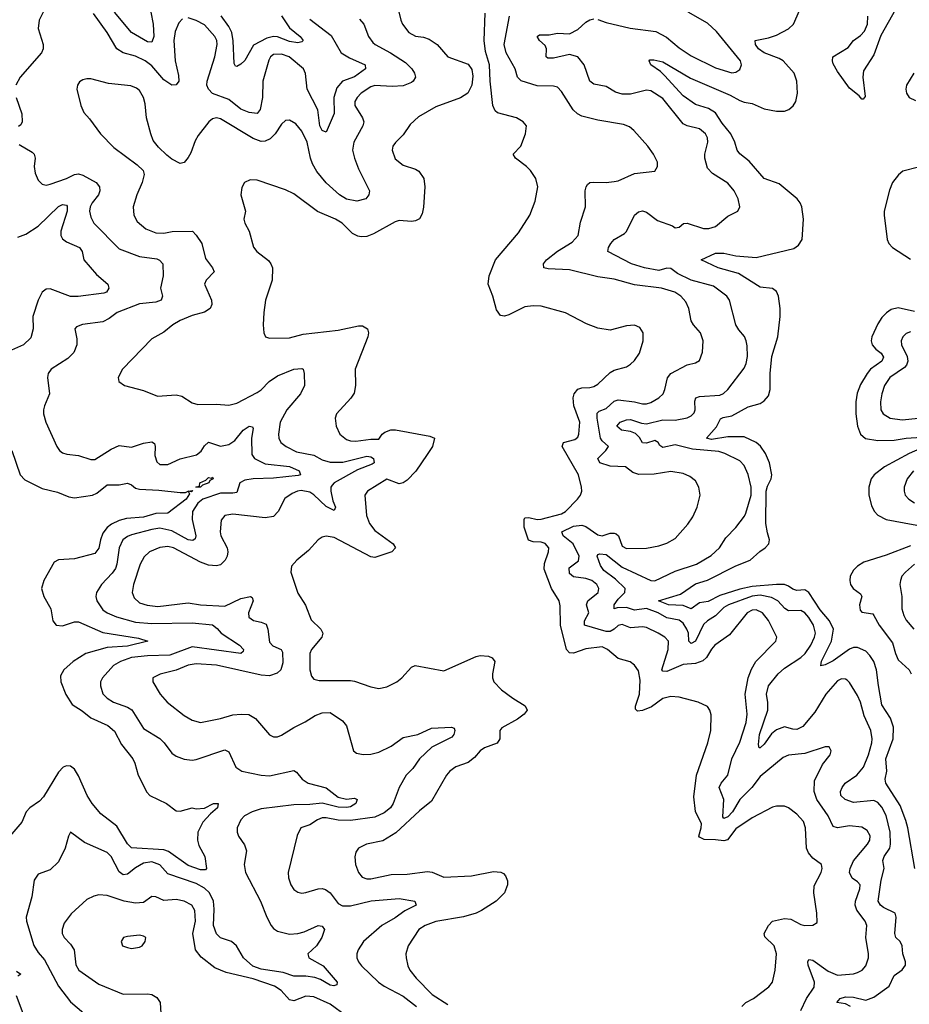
# Model space of a CAD drawing. Header units: inches. Extents: x 1843162 to 1959474, y 907081 to 1016326.
# Tile 443 of 656: x 1885099 to 1889485, y 973121 to 977973. Entities that reach past the tile are written whole.
import ezdxf

# ---------------------------------------------------------------- set-up
doc = ezdxf.new("R2010")
doc.units = ezdxf.units.IN
doc.header["$MEASUREMENT"] = 0
doc.layers.add('B8987', color=7, linetype='Continuous')

msp = doc.modelspace()

# ---------------------------------------------------------------- linework, layer by layer
at = {"layer": 'B8987', "color": 5}
for points, elevation in [([(1885215.6, 978010), (1885196.1, 977970), (1885191.1, 977930), (1885215.4, 977850), (1885215.6, 977830), (1885206.9, 977810), (1885100.9, 977690), (1885079.7, 977650)], 540), ([(1885902.7, 977977.3), (1885883.2, 977956.8), (1885865.9, 977914.1), (1885858.5, 977870), (1885866.2, 977770), (1885882.2, 977697.8), (1885883.2, 977670), (1885870, 977651.3), (1885850, 977649.8), (1885810, 977676.5), (1885750, 977745.9), (1885718.4, 977770), (1885670, 977793.4), (1885609.9, 977809.9), (1885579, 977830), (1885531.3, 977910), (1885462.8, 978002.8)], 540), ([(1885745, 978010), (1885756.9, 977950), (1885761.4, 977890), (1885750, 977862.8), (1885730, 977863.9), (1885649.9, 977909.9), (1885566.3, 978010)], 520), ([(1886969.1, 978010.9), (1886977.4, 977970), (1886986, 977950), (1887017, 977910), (1887050, 977892.4), (1887090, 977887.3), (1887117.6, 977877.6), (1887156.5, 977850), (1887210, 977789), (1887310, 977754), (1887327.4, 977727.4), (1887333.8, 977693.8), (1887327.7, 977650), (1887308.5, 977610), (1887272.8, 977587.2), (1887150, 977543), (1887065.2, 977494.8), (1887023.9, 977456.1), (1886990, 977405.1), (1886951.5, 977368.5), (1886939.5, 977350), (1886934.9, 977330), (1886950, 977286.7), (1886990, 977255.6), (1887050, 977236.5), (1887066.6, 977226.6), (1887091.5, 977190), (1887096.1, 977150), (1887090.2, 977049.8), (1887083.6, 977016.4), (1887070, 976992.3), (1887050, 976982), (1887030, 976979.1), (1886970, 976983.1), (1886950, 976976.4), (1886842.9, 976917.1), (1886810, 976904.8), (1886782.2, 976902.2), (1886765.6, 976905.6), (1886739.8, 976919.8), (1886689.6, 976970), (1886656.9, 976990), (1886567.4, 977027.4), (1886450, 977114.5), (1886410, 977135.1), (1886270, 977181.5), (1886235.8, 977184.2), (1886207.2, 977170), (1886194.5, 977145.5), (1886189.1, 977110), (1886212.6, 977030), (1886203.7, 976990), (1886208.9, 976970), (1886230.3, 976930), (1886251.4, 976851.4), (1886268.4, 976830), (1886325.9, 976785.9), (1886338, 976770), (1886345.2, 976750), (1886344.2, 976690), (1886310.3, 976590), (1886302.7, 976530), (1886300.3, 976470), (1886303, 976430), (1886310.6, 976410.6), (1886330, 976403.8), (1886430, 976405.3), (1886496.4, 976423.6), (1886670, 976442.4), (1886770, 976464.2), (1886790, 976463.8), (1886814, 976450), (1886818, 976430), (1886815.8, 976410), (1886753.7, 976250), (1886754, 976170), (1886747.6, 976132.4), (1886732.4, 976107.6), (1886661.3, 976030), (1886655.3, 976010), (1886660.2, 975970), (1886677.3, 975930), (1886710, 975904.3), (1886730, 975897.3), (1886756, 975896), (1886830, 975906.4), (1886870, 975905.6), (1886886.7, 975930), (1886900.1, 975939.9), (1886928.8, 975951.1), (1886951.1, 975951.1), (1887121.3, 975921.3), (1887143.8, 975910), (1887133.7, 975870), (1887108.7, 975830), (1887051.6, 975748.4), (1887010, 975703.5), (1886990, 975691.2), (1886970, 975685.8), (1886910, 975708.7), (1886813.1, 975650), (1886800.2, 975630), (1886809.1, 975530), (1886823.3, 975490), (1886850, 975455.8), (1886939.7, 975390), (1886951.6, 975370), (1886934, 975350), (1886850, 975323), (1886830, 975326.7), (1886650, 975421.1), (1886610, 975428.5), (1886590, 975423.5), (1886570.2, 975409.8), (1886522.9, 975357.1), (1886465.5, 975310), (1886439.9, 975280.1), (1886436.5, 975250), (1886470, 975147.3), (1886507.7, 975087.7), (1886536.3, 975016.3), (1886584.4, 974970), (1886593.4, 974950), (1886589.2, 974930), (1886537.3, 974870), (1886529.2, 974850), (1886529.2, 974769.2), (1886537.3, 974737.3), (1886550, 974723), (1886576.2, 974716.2), (1886730, 974717.3), (1886750, 974714), (1886830, 974685.3), (1886870, 974678), (1886910, 974686.3), (1886958.4, 974710), (1886982.4, 974730), (1887030, 974783), (1887048.7, 974790), (1887190, 974764.9), (1887350, 974835.2), (1887370, 974840.3), (1887410, 974836.5), (1887428.8, 974828.8), (1887442.4, 974810), (1887430.3, 974750), (1887430.3, 974730), (1887437, 974710), (1887474.4, 974670), (1887530, 974628.9), (1887591.6, 974591.6), (1887601.3, 974570), (1887585.7, 974550), (1887553.5, 974526.5), (1887476.4, 974483.6), (1887466.9, 974470), (1887466, 974430), (1887452.8, 974407.2), (1887390, 974384.5), (1887369.4, 974370.6), (1887341.9, 974338.1), (1887310, 974313.3), (1887250, 974290.8), (1887219.6, 974270), (1887203.5, 974250), (1887130, 974122.7), (1887070, 974074.9), (1886954.3, 973965.7), (1886890, 973926.6), (1886809.4, 973910.6), (1886782.6, 973897.4), (1886770.2, 973889.8), (1886756.4, 973870), (1886751.8, 973848.2), (1886754, 973810), (1886769.1, 973770), (1886788.1, 973748.1), (1886810, 973740.2), (1886830, 973739.7), (1886930, 973761.1), (1887010, 973761.6), (1887110, 973775.6), (1887132.2, 973772.2), (1887190, 973748.2), (1887325.8, 973754.2), (1887435.1, 973775.1), (1887471.8, 973771.8), (1887485.1, 973765.1), (1887494, 973754), (1887503.8, 973730), (1887504.4, 973710), (1887488.9, 973670), (1887447.7, 973630), (1887376.1, 973583.9), (1887349.2, 973570.8), (1887287.2, 973552.8), (1887150, 973529.2), (1887097.4, 973510), (1887066.9, 973490), (1887013.8, 973410), (1887003.2, 973370), (1887004.4, 973350), (1887012.3, 973310), (1887021.8, 973290), (1887053.5, 973250), (1887133.2, 973170), (1887210, 973120.2)], 580), ([(1888658.8, 973110), (1888679.1, 973130), (1888717.2, 973150), (1888792.6, 973207.4), (1888810, 973230.7), (1888823.1, 973290), (1888829.8, 973370), (1888817.8, 973410), (1888773.3, 973453.3), (1888769.8, 973470), (1888791, 973509), (1888810, 973530.2), (1888870, 973543.9), (1888900.3, 973540.3), (1888950, 973514.3), (1888970, 973509), (1889009.5, 973510.5), (1889030, 973524.7), (1889029.6, 973570.4), (1889013.8, 973670), (1889015.1, 973704.9), (1889050.9, 973770), (1889055.4, 973790), (1889051.5, 973810), (1889010, 973842), (1888988.2, 973868.2), (1888977.8, 973890), (1888973.8, 973990), (1888962.4, 974022.4), (1888930, 974057.4), (1888890, 974089.7), (1888870, 974097.4), (1888830, 974097.3), (1888810, 974092.3), (1888710, 974039.8), (1888630, 973985.2), (1888588.8, 973931.2), (1888570, 973925.9), (1888530, 973932.3), (1888473.6, 973933.6), (1888450, 973945.1), (1888446.4, 973950), (1888459, 973990), (1888459.8, 974010), (1888430.5, 974070.5), (1888423.3, 974143.3), (1888435.7, 974250), (1888491.5, 974410), (1888505.6, 974470), (1888507.3, 974547.3), (1888501.3, 974570), (1888490, 974589.4), (1888444, 974610), (1888350, 974634.2), (1888310, 974638.2), (1888270, 974627.4), (1888213.3, 974586.7), (1888168.9, 974568.9), (1888145.2, 974565.2), (1888135.3, 974575.3), (1888134.5, 974590), (1888155.5, 974650), (1888158.1, 974718.1), (1888150, 974765.1), (1888130, 974792.8), (1888107.9, 974807.9), (1888050, 974825.8), (1887997, 974870), (1887970, 974882.4), (1887890, 974872.9), (1887830, 974851.2), (1887810, 974853.2), (1887795.6, 974870), (1887764.6, 974990), (1887764.1, 975084.1), (1887758.7, 975110), (1887721.2, 975170), (1887685, 975265), (1887686.3, 975293.7), (1887705.5, 975350), (1887707.8, 975370), (1887690, 975392.3), (1887670, 975398.8), (1887630, 975399.6), (1887608.3, 975408.3), (1887587, 975473), (1887585.7, 975510), (1887590, 975517.7), (1887610, 975519.8), (1887650, 975510.1), (1887670, 975511.4), (1887770, 975537.4), (1887790, 975550.2), (1887849.7, 975610), (1887864, 975630), (1887869.8, 975650), (1887868.6, 975670), (1887853.6, 975730), (1887774, 975870), (1887780.7, 975890), (1887835.8, 975904.2), (1887850, 975914.9), (1887856.3, 975930), (1887861.1, 975990), (1887831.4, 976070), (1887828.2, 976110), (1887832.1, 976130), (1887850, 976152.9), (1887870, 976159), (1887910, 976159.7), (1887930, 976164.7), (1887950, 976177.3), (1888010, 976234.6), (1888030, 976246.3), (1888090, 976262.6), (1888110, 976274.9), (1888130, 976294), (1888154.2, 976330), (1888172.1, 976390), (1888173, 976430), (1888156.3, 976456.3), (1888130, 976467.8), (1888090, 976465.1), (1888010, 976443), (1887950, 976452.6), (1887893.9, 976473.9), (1887790, 976528.3), (1887670, 976560.4), (1887630, 976563.1), (1887590, 976557.3), (1887510, 976518.8), (1887490, 976512), (1887470, 976515.4), (1887450, 976542.9), (1887432.3, 976610), (1887409.2, 976670), (1887413.3, 976710), (1887444.8, 976790), (1887557.5, 976922.5), (1887613.6, 977010), (1887640.7, 977079.3), (1887653, 977150), (1887644.2, 977190), (1887616.9, 977230), (1887598, 977250), (1887542.9, 977290), (1887532, 977310), (1887569.4, 977350), (1887593.2, 977410), (1887597.2, 977450), (1887582, 977470), (1887548.7, 977490), (1887454.2, 977514.2), (1887443.6, 977523.6), (1887431.8, 977550), (1887418.2, 977670), (1887415.9, 977750), (1887396, 977816), (1887389.8, 977869.8), (1887394.5, 978005.5)], 580), ([(1887950, 977973.6), (1887990, 977958.6), (1888109.1, 977930.9), (1888234.7, 977914.7), (1888287.4, 977887.4), (1888350, 977833.7), (1888410, 977795.3), (1888530, 977735.1), (1888610, 977710.2), (1888630, 977714.3), (1888650, 977727), (1888657.7, 977750), (1888652, 977770), (1888535, 977915), (1888490, 977956.4), (1888395.3, 978010)], 540), ([(1889511.8, 973790), (1889478.2, 973990), (1889467.1, 974027.1), (1889440.2, 974100.2), (1889368.7, 974210), (1889366.4, 974230), (1889374, 974270), (1889369.5, 974330), (1889404.5, 974430), (1889407.2, 974487.2), (1889391.4, 974531.4), (1889350, 974596.2), (1889332.3, 974692.3), (1889323.4, 974770), (1889310, 974809.8), (1889290, 974840.5), (1889270, 974860.5), (1889230, 974879.6), (1889210, 974879.1), (1889190, 974870.5), (1889110, 974813.9), (1889070, 974793.3), (1889048.7, 974788.7), (1889051.8, 974811.8), (1889100.5, 974910), (1889110.4, 974970), (1889091.1, 975010), (1889044.8, 975064.8), (1888990, 975149.5), (1888970, 975162.9), (1888930, 975160.6), (1888910, 975166), (1888890, 975181.6), (1888870, 975189.1), (1888830.5, 975190.5), (1888710, 975180.6), (1888650, 975166), (1888550, 975136), (1888493.7, 975106.3), (1888450, 975099.8), (1888410, 975069.9), (1888370, 975086), (1888297.7, 975090), (1888248, 975110), (1888357.6, 975142.4), (1888430, 975192.3), (1888489.6, 975210.4), (1888630, 975282.3), (1888699.8, 975310), (1888747.3, 975352.7), (1888774.5, 975370), (1888792.9, 975390), (1888795.8, 975410), (1888785, 975445), (1888778.1, 975490), (1888779.8, 975650), (1888785.7, 975674.3), (1888804.5, 975710), (1888807.7, 975730), (1888794.8, 975790), (1888775.6, 975835.6), (1888750.6, 975870.6), (1888730.5, 975890), (1888670, 975916.9), (1888590, 975917.3), (1888510, 975903.5), (1888485.7, 975910), (1888533.5, 975966.5), (1888554.7, 976005.3), (1888567.5, 976012.5), (1888610, 976021.6), (1888690, 976064.5), (1888750, 976081.6), (1888770, 976094.7), (1888790, 976118.7), (1888798.2, 976150), (1888798.9, 976230), (1888807.4, 976312.6), (1888836.7, 976410), (1888848.2, 976510), (1888848.2, 976550), (1888839.4, 976610), (1888830, 976633.7), (1888810, 976648.7), (1888750, 976655.6), (1888642.6, 976722.6), (1888543.1, 976750), (1888459, 976790), (1888530, 976821.6), (1888570, 976822.1), (1888630, 976808.8), (1888730, 976801.5), (1888914.7, 976845.3), (1888939, 976861), (1888957, 976890), (1888963.7, 976990), (1888955.7, 977050), (1888947.4, 977070), (1888932.2, 977090), (1888843.5, 977163.5), (1888770, 977190.7), (1888695.2, 977275.2), (1888650, 977311.6), (1888635.6, 977330), (1888624.7, 977370), (1888605.4, 977410), (1888562.2, 977462.2), (1888530, 977513.2), (1888495.6, 977535.6), (1888430, 977555.4), (1888370, 977597.5), (1888278.6, 977698.6), (1888258.1, 977718.1), (1888209.8, 977750), (1888202, 977770), (1888205.7, 977774.3), (1888224.9, 977775.1), (1888270, 977764.7), (1888405.5, 977685.5), (1888601.6, 977601.6), (1888650, 977573.9), (1888670, 977565.7), (1888710, 977559.2), (1888770, 977533.5), (1888830, 977521.8), (1888870, 977521.6), (1888890.5, 977529.5), (1888912.1, 977547.9), (1888924.6, 977570), (1888933.8, 977610), (1888930.6, 977670), (1888916.5, 977710), (1888862.6, 977770), (1888842.4, 977782.4), (1888770, 977808.9), (1888741.6, 977830), (1888726, 977850), (1888725.1, 977870), (1888790, 977882.8), (1888830, 977897), (1888890, 977927), (1888913.6, 977950), (1888955, 978045)], 520), ([(1889417.1, 978022.9), (1889344.8, 977895.2), (1889310, 977800.4), (1889259.5, 977720.5), (1889255.3, 977690), (1889266.4, 977593.6), (1889258, 977582), (1889250, 977582), (1889237.7, 977597.7), (1889190, 977636), (1889130, 977717), (1889110, 977755.1), (1889105.7, 977770), (1889107.7, 977790), (1889183.7, 977836.3), (1889209.8, 977870), (1889244.4, 977895.6), (1889263.3, 977916.7), (1889278.9, 977950), (1889280.7, 977990)], 480), ([(1886774.8, 977974.8), (1886796.5, 977950), (1886819.1, 977890), (1886840.4, 977860.4), (1886851.5, 977850), (1886928, 977810), (1887001.8, 977761.8), (1887032.2, 977730), (1887045.4, 977710), (1887051, 977690), (1887039.3, 977670), (1887030, 977663), (1886990, 977647.4), (1886936.1, 977643.9), (1886850, 977648.4), (1886830, 977642.3), (1886782.6, 977610), (1886762.4, 977590), (1886751.5, 977570), (1886752.2, 977550), (1886788.8, 977490), (1886795.1, 977470), (1886791.5, 977450), (1886746, 977370), (1886740.5, 977330), (1886750.1, 977290.1), (1886770, 977238), (1886823.7, 977130), (1886821.1, 977110), (1886805.5, 977090), (1886762, 977078), (1886710, 977088.1), (1886676.1, 977110), (1886610, 977169), (1886564.9, 977224.9), (1886543, 977263), (1886532.8, 977290), (1886516.5, 977370), (1886490, 977423.5), (1886459.8, 977459.8), (1886430, 977478.4), (1886410, 977475.6), (1886390, 977458.7), (1886358, 977410), (1886334.4, 977385.6), (1886310, 977374.5), (1886290, 977372.2), (1886250, 977387.1), (1886090, 977483.5), (1886070, 977489.7), (1886050, 977484), (1886031.1, 977468.9), (1885978.5, 977401.5), (1885964.5, 977375.5), (1885943.5, 977316.5), (1885930, 977294.3), (1885910, 977269.7), (1885890, 977264.7), (1885850, 977284.8), (1885825, 977305), (1885784, 977344), (1885758.1, 977378.1), (1885745, 977410), (1885724.8, 977490), (1885717.9, 977557.9), (1885710, 977589.3), (1885690, 977623.6), (1885675.8, 977635.8), (1885647.7, 977647.7), (1885537.7, 977657.7), (1885450, 977680.9), (1885430, 977681.2), (1885410, 977677.2), (1885393.4, 977666.6), (1885384, 977650), (1885380.5, 977630), (1885400.5, 977550), (1885415.6, 977515.6), (1885444.2, 977484.2), (1885498, 977410), (1885563.2, 977343.2), (1885678, 977258), (1885707.7, 977230), (1885713.4, 977210), (1885703.7, 977170), (1885677.6, 977110), (1885659.1, 977050), (1885662.4, 977010), (1885679.2, 976979.2), (1885721.6, 976941.6), (1885770, 976922), (1885810, 976920.7), (1885850.8, 976929.2), (1885951.4, 976931.4), (1885970, 976911.8), (1885996.5, 976870), (1886015.3, 976795.3), (1886050.3, 976750), (1886058, 976730), (1886019, 976690), (1886010.2, 976670), (1886044.9, 976590), (1886046.3, 976570), (1886038.4, 976550), (1886010, 976531.1), (1885950, 976515.3), (1885890, 976489.8), (1885853.7, 976470), (1885810, 976433.7), (1885750, 976399.7), (1885606.4, 976250), (1885585.5, 976210), (1885587.3, 976190), (1885616, 976170), (1885710, 976146.4), (1885778.4, 976118.4), (1885870, 976124.4), (1885898.4, 976118.4), (1885950, 976084.9), (1885976.9, 976076.9), (1886070, 976077.6), (1886130, 976072.9), (1886170, 976084), (1886270, 976136.3), (1886290, 976149.3), (1886329.9, 976190.1), (1886370, 976217.5), (1886450, 976250.2), (1886490, 976253.4), (1886496.3, 976250), (1886502, 976230), (1886502.6, 976170), (1886483.2, 976130), (1886416.8, 976050), (1886382.8, 975990), (1886375, 975930), (1886376.6, 975910), (1886386.4, 975890), (1886412.4, 975870), (1886463.5, 975843.5), (1886550, 975827.5), (1886590, 975803.9), (1886630, 975792.4), (1886692.9, 975792.9), (1886810, 975822.1), (1886830, 975819.3), (1886843, 975810), (1886846.4, 975790), (1886837.5, 975782.5), (1886765.1, 975754.9), (1886649, 975690), (1886640.3, 975679.7), (1886633.1, 975670), (1886632.6, 975650), (1886642.5, 975602.5), (1886656.5, 975570), (1886650, 975554.5), (1886610, 975573.3), (1886550, 975631.3), (1886530, 975644.9), (1886487, 975653), (1886468, 975650), (1886441.9, 975638.1), (1886407.1, 975612.9), (1886373.7, 975550), (1886350, 975524.7), (1886310, 975518.7), (1886150, 975536), (1886110.2, 975529.8), (1886093, 975507), (1886087.3, 975450), (1886091.1, 975430), (1886122.7, 975370), (1886125.7, 975350), (1886122.5, 975330), (1886112.7, 975310), (1886090, 975287.3), (1886070, 975280.9), (1886030, 975284.2), (1885990, 975299.9), (1885858.2, 975370), (1885830, 975377.8), (1885790, 975372.2), (1885739.6, 975350), (1885713.3, 975326.7), (1885693, 975290), (1885660.1, 975190), (1885654, 975150), (1885663.8, 975123.8), (1885690, 975099), (1885727.5, 975087.5), (1885780.9, 975080.9), (1885930, 975099.8), (1885990, 975089.1), (1886110, 975083.4), (1886190, 975120.9), (1886237.3, 975130), (1886245.4, 975125.4), (1886250.2, 975110), (1886227.8, 975050), (1886229.5, 975029.5), (1886251.7, 975011.7), (1886290, 975004.6), (1886313.8, 974993.8), (1886322.4, 974970), (1886330, 974906), (1886346.8, 974886.8), (1886388.7, 974868.7), (1886395.5, 974855.5), (1886396.8, 974803.2), (1886387, 974770), (1886367.8, 974752.2), (1886330, 974739.3), (1886290, 974742.2), (1886070, 974792.3), (1885970, 974798.2), (1885930, 974791.9), (1885870, 974767.5), (1885791.8, 974748.2), (1885754.9, 974730), (1885755.3, 974710), (1885791.7, 974650), (1885826.5, 974610), (1885910, 974544), (1885950, 974521.5), (1885990.3, 974510.3), (1886090, 974530.1), (1886150, 974547), (1886191.4, 974551.4), (1886229.4, 974549.4), (1886261.7, 974530), (1886330, 974448.5), (1886350, 974439.6), (1886370, 974439.6), (1886390, 974446.9), (1886450, 974485.6), (1886507.3, 974512.7), (1886555.8, 974544.2), (1886590, 974557.3), (1886630, 974558.8), (1886690, 974517.4), (1886710, 974492.7), (1886744.4, 974370), (1886759.3, 974359.3), (1886792.1, 974352.1), (1886830, 974354.3), (1886870, 974364), (1886930, 974393.8), (1886990, 974435.8), (1887062, 974450), (1887130, 974482.2), (1887227.4, 974487.4), (1887241.4, 974481.4), (1887244, 974470), (1887239.2, 974450), (1887230, 974437.7), (1887131.2, 974388.8), (1887071, 974330), (1887037.6, 974282.4), (1887004.3, 974250), (1886970.2, 974190), (1886940.2, 974110), (1886926.7, 974090), (1886896, 974064), (1886850, 974042.5), (1886730, 974027.3), (1886670, 974028.1), (1886610, 974039.9), (1886590, 974039.6), (1886566.7, 974030), (1886530, 974006), (1886484.9, 973990), (1886466.5, 973953.5), (1886423.5, 973770), (1886425.1, 973745.1), (1886435.2, 973710), (1886450, 973687.2), (1886470, 973673.1), (1886490, 973669.2), (1886510, 973672.2), (1886570, 973690.2), (1886590, 973691.9), (1886607.1, 973687.1), (1886630, 973670.2), (1886670, 973618.5), (1886690, 973606.3), (1886730, 973606.1), (1886831.8, 973631.8), (1886970, 973643.2), (1887047.3, 973630), (1887054, 973610), (1886998.1, 973581.9), (1886950, 973546.5), (1886884.4, 973510), (1886793.8, 973430), (1886768.2, 973390), (1886761.8, 973370), (1886761.8, 973350), (1886769.2, 973330), (1886783.9, 973310), (1886867.9, 973230), (1886896.5, 973210), (1886990, 973162), (1887055, 973110)], 560), ([(1886530, 977975.6), (1886634.3, 977894.3), (1886683.8, 977810), (1886724.5, 977784.5), (1886801.7, 977750), (1886804, 977730), (1886750, 977690.5), (1886690.1, 977669.9), (1886663.4, 977636.6), (1886647.3, 977590), (1886649, 977510), (1886610, 977418), (1886590, 977426.6), (1886579.2, 977450), (1886569, 977529), (1886517.1, 977630), (1886507.9, 977707.9), (1886498, 977730), (1886428, 977790), (1886390, 977802.8), (1886350, 977802), (1886335.4, 977790), (1886326.7, 977773.3), (1886298.6, 977670), (1886295.8, 977590), (1886284.1, 977530), (1886269.5, 977510.5), (1886230, 977514.9), (1886190, 977531.3), (1886130, 977579.2), (1886050, 977608.9), (1886029.9, 977630), (1886022.5, 977650), (1886023.4, 977670), (1886061.8, 977790), (1886072.4, 977850), (1886070.4, 977870), (1886061.6, 977890), (1886010, 977947.2), (1885970, 977969.1), (1885930, 977982.3)], 540), ([(1886390, 977991.6), (1886430, 977931.9), (1886481.3, 977890), (1886496.4, 977870), (1886490, 977863.6), (1886470, 977858.4), (1886430, 977864.8), (1886370, 977888.3), (1886350, 977889.2), (1886318.3, 977881.7), (1886252.5, 977847.5), (1886210, 977771.7), (1886190, 977752.9), (1886170, 977742), (1886163.9, 977743.9), (1886156.9, 977756.9), (1886151.3, 977868.6), (1886144.3, 977910), (1886130, 977939.5), (1886092.1, 977992.1)], 520), ([(1888949.8, 973090), (1888977.2, 973150), (1889015.1, 973204.9), (1889018, 973230), (1888986.6, 973313.4), (1888983.9, 973330), (1888990, 973341.7), (1889010, 973338.1), (1889084.4, 973284.4), (1889130, 973264.6), (1889210, 973271.3), (1889230, 973277.6), (1889252.6, 973290), (1889270, 973310.5), (1889282.8, 973350), (1889284.4, 973370), (1889269.8, 973450), (1889275.4, 973510), (1889267.3, 973530), (1889225.5, 973585.5), (1889218.5, 973610), (1889219.5, 973630), (1889240.7, 973690), (1889241.7, 973710), (1889230, 973724.7), (1889203.1, 973743.1), (1889190.7, 973770.7), (1889193, 973790), (1889210, 973828.1), (1889278.5, 973910), (1889289.8, 973930), (1889291.3, 973951.3), (1889277.6, 973977.6), (1889250, 973994.6), (1889190, 974001.1), (1889130, 973991.4), (1889110, 973998), (1889084, 974050), (1889028.9, 974130), (1889015.2, 974170), (1889017.3, 974222.7), (1889056.4, 974303.6), (1889095.1, 974350), (1889099.5, 974370), (1889089.3, 974389.3), (1889069.3, 974389.3), (1888970, 974357.3), (1888890, 974348.2), (1888863.1, 974336.9), (1888750, 974243.2), (1888708.2, 974190), (1888649.6, 974130.4), (1888613.6, 974070), (1888590, 974045.4), (1888570, 974037.4), (1888565.7, 974045.7), (1888571.1, 974130), (1888547.1, 974190), (1888557.4, 974210), (1888590.5, 974250), (1888610.5, 974330), (1888650, 974413.4), (1888681, 974510), (1888685.8, 974550), (1888675.1, 974650), (1888690.3, 974729.7), (1888706.7, 974773.3), (1888728.9, 974811.1), (1888827.3, 974910), (1888832.3, 974930), (1888790, 975012.1), (1888761.6, 975050), (1888730, 975064.7), (1888710, 975062.5), (1888686.1, 975050), (1888598.9, 974941.1), (1888526.7, 974890), (1888510, 974871.1), (1888485.4, 974830), (1888466.8, 974813.2), (1888430, 974800.2), (1888370, 974796), (1888290, 974761.6), (1888270, 974762), (1888264.7, 974770), (1888296.2, 974870), (1888297.7, 974910), (1888279.8, 974930), (1888246.2, 974950), (1888190, 974977.6), (1888170, 974981.2), (1888110, 974976.4), (1888070, 974992.2), (1888050, 974988.4), (1888030.4, 974969.6), (1888010, 974958.8), (1887990, 974957.6), (1887884.1, 974990), (1887883.2, 975010), (1887905.2, 975050), (1887893.6, 975090), (1887899.5, 975110), (1887950.4, 975149.6), (1887954.5, 975170), (1887943.7, 975190), (1887920.3, 975210), (1887890, 975219.6), (1887830, 975226.8), (1887810, 975244.5), (1887808.2, 975271.8), (1887854.2, 975305.8), (1887857.8, 975330), (1887828.5, 975390), (1887777.8, 975430), (1887771.8, 975450), (1887830, 975477.2), (1887870, 975482.7), (1887890, 975474.8), (1887950, 975434.6), (1887970, 975430.1), (1888010, 975442.6), (1888030, 975443.5), (1888039.2, 975439.2), (1888051, 975430), (1888070, 975378.3), (1888090, 975366.8), (1888190, 975368.2), (1888250, 975380.2), (1888290, 975393.2), (1888330, 975416.9), (1888393.4, 975486.6), (1888417.2, 975522.8), (1888439.8, 975570), (1888453.8, 975630), (1888447.3, 975670), (1888430, 975700.5), (1888402.7, 975722.7), (1888370, 975736.4), (1888310, 975746.2), (1888227.4, 975732.6), (1888151.3, 975731.3), (1888121.3, 975741.3), (1888086, 975770), (1888010, 975773.3), (1887959.2, 975790), (1887948.9, 975810), (1887988.6, 975850), (1888002.4, 975870), (1887970, 975898), (1887963, 975910), (1887945.7, 976010), (1887945.9, 976034.1), (1887956.4, 976043.6), (1887990, 976057.7), (1888030, 976093.4), (1888050, 976100.4), (1888130, 976090.1), (1888170, 976079.4), (1888190, 976079.8), (1888210, 976086), (1888250.5, 976109.5), (1888270.8, 976130), (1888279.8, 976150), (1888292.2, 976207.8), (1888310, 976229.3), (1888390, 976272.2), (1888430, 976282), (1888450, 976293.4), (1888465.7, 976334.3), (1888468.7, 976390), (1888456, 976430), (1888420.5, 976470), (1888410, 976489.3), (1888397.2, 976550), (1888382.8, 976582.8), (1888358.7, 976610), (1888328.2, 976630), (1888262.7, 976650), (1888130, 976665.9), (1888030, 976695), (1887950, 976705.7), (1887810, 976740.7), (1887705.2, 976745.2), (1887682.9, 976750), (1887681.5, 976770), (1887696.4, 976790), (1887750, 976832.9), (1887822.7, 976877.3), (1887851.8, 976910), (1887864.7, 976975.3), (1887888.5, 977050), (1887887.1, 977130), (1887891.5, 977150), (1887899.1, 977160.9), (1887909.8, 977170.2), (1887927.6, 977172.4), (1887990, 977170.2), (1888030, 977175.3), (1888050, 977179.6), (1888130, 977214.9), (1888230, 977226.8), (1888244, 977250), (1888242.7, 977270), (1888224.5, 977310), (1888196.2, 977350), (1888127.3, 977427.3), (1888104.9, 977444.9), (1888076.2, 977456.2), (1887950, 977477.1), (1887870, 977497.4), (1887848.7, 977508.7), (1887827.9, 977527.9), (1887770, 977618.5), (1887750, 977639.8), (1887730, 977645.4), (1887650, 977646.6), (1887571.1, 977671.1), (1887553.8, 977690), (1887542.6, 977730), (1887497.1, 977810), (1887488.3, 977850), (1887514.7, 977990)], 560), ([(1889195.1, 973110), (1889170, 973123), (1889128, 973130), (1889144.2, 973150), (1889170, 973158.1), (1889210, 973155.7), (1889270, 973141.9), (1889310, 973156.1), (1889385.1, 973210), (1889410, 973262.6), (1889450, 973291.3), (1889465.6, 973314.4), (1889466.1, 973330), (1889453.2, 973370), (1889449, 973410), (1889439.3, 973430), (1889419, 973450), (1889413.1, 973470), (1889419.8, 973550), (1889414.3, 973570), (1889358.1, 973598.1), (1889342.5, 973610), (1889331.5, 973630), (1889346.4, 973733.6), (1889361.6, 973790), (1889354.9, 973830), (1889360.8, 973850), (1889389.4, 973890), (1889392.7, 973910), (1889390.7, 973970), (1889370, 974051.8), (1889350, 974093.2), (1889330, 974116.2), (1889310, 974125.4), (1889210, 974116.1), (1889168.2, 974130), (1889147.8, 974150), (1889146.2, 974170), (1889153.3, 974190), (1889167.9, 974210), (1889225.3, 974250), (1889259.4, 974290), (1889283.9, 974350), (1889300.5, 974410), (1889302.1, 974430), (1889295.7, 974470), (1889262.2, 974542.2), (1889243.7, 974610), (1889230, 974642.4), (1889190, 974707.3), (1889178.2, 974718.2), (1889170, 974723.1), (1889150, 974724.2), (1889130, 974714.4), (1889072.9, 974650), (1889018.6, 974561.4), (1888960.7, 974490), (1888930, 974475), (1888910, 974476.5), (1888870, 974488.9), (1888830, 974474.3), (1888805.4, 974454.6), (1888770, 974403.8), (1888750, 974384.1), (1888745.2, 974385.2), (1888741.9, 974401.9), (1888746.2, 974450), (1888786.9, 974570), (1888788, 974608), (1888781.3, 974650), (1888790.7, 974690), (1888838, 974750), (1888870, 974777.1), (1888950, 974830.1), (1888970.6, 974849.4), (1888998.8, 974890), (1889017.7, 974930), (1889021.6, 974950), (1889013, 974990), (1888990, 975026.8), (1888970, 975049.8), (1888950, 975061.9), (1888890, 975059.6), (1888871.4, 975071.4), (1888836.5, 975110), (1888805.1, 975125.1), (1888750, 975137), (1888710, 975132.3), (1888593.8, 975090), (1888570, 975076.7), (1888530, 975035.2), (1888489.6, 975010.4), (1888470, 974992.8), (1888430, 974910.6), (1888410, 974898.3), (1888398.3, 974910), (1888396.4, 974950), (1888388.5, 974970), (1888370, 974999.1), (1888350, 975014.8), (1888290, 975026.2), (1888246.5, 975050), (1888190, 975071.3), (1888130, 975063.6), (1888090, 975076.3), (1888044.5, 975075.5), (1888029.7, 975070), (1888030.6, 975090), (1888050, 975117.9), (1888082.8, 975150), (1888084.3, 975170), (1888036.1, 975216.1), (1887978.2, 975258.2), (1887962.7, 975282.7), (1887946.4, 975330), (1887950, 975338.3), (1887958.6, 975341.4), (1887990, 975337.2), (1888070, 975274.7), (1888210, 975208.9), (1888230, 975207), (1888330, 975255.3), (1888435.8, 975290), (1888507.6, 975332.4), (1888549.8, 975370), (1888580.9, 975419.1), (1888629.7, 975470), (1888673, 975527), (1888679, 975541), (1888705.4, 975630), (1888704.5, 975670), (1888690, 975731.6), (1888670, 975776.3), (1888650, 975798.5), (1888576, 975836), (1888545.6, 975845.6), (1888416.5, 975856.5), (1888330, 975877.4), (1888270, 975864.7), (1888254.7, 975874.7), (1888247.4, 975890), (1888230, 975899.2), (1888190, 975886.9), (1888170, 975887.4), (1888154.6, 975914.6), (1888134.5, 975934.5), (1888110, 975943.4), (1888066.4, 975950), (1888043.8, 975970), (1888059.8, 975990), (1888090, 976001.8), (1888110, 976002.8), (1888164.4, 975984.4), (1888190, 975981.3), (1888270, 976001.1), (1888330, 975998.8), (1888389.3, 976010.7), (1888410, 976020.2), (1888424.8, 976035.2), (1888429.9, 976050.1), (1888427.3, 976092.7), (1888432.8, 976110), (1888450, 976116.4), (1888550, 976122.7), (1888569.2, 976130.8), (1888589.8, 976150), (1888670, 976256.4), (1888680.5, 976279.5), (1888686.8, 976313.2), (1888686, 976366), (1888681, 976390), (1888671.6, 976411.6), (1888644.2, 976444.2), (1888629.8, 976470), (1888599.2, 976590), (1888585.4, 976610), (1888519.9, 976659.9), (1888410, 976689.9), (1888341.5, 976721.5), (1888310, 976747.2), (1888290, 976749.1), (1888250, 976736.9), (1888178.7, 976750), (1888115.1, 976770), (1887999.3, 976830), (1888001.6, 976850), (1888013.3, 976870), (1888030, 976890.2), (1888080.6, 976919.4), (1888090.5, 976929.5), (1888129.9, 977010.1), (1888150, 977026.4), (1888170, 977030.6), (1888190, 977023.8), (1888243.8, 976983.8), (1888316.8, 976956.8), (1888330, 976947), (1888350, 976950.4), (1888371.9, 976968.1), (1888389.8, 976970.2), (1888470, 976944.3), (1888496.6, 976943.4), (1888530, 976953.4), (1888590, 977004), (1888639.3, 977030), (1888649.6, 977050), (1888641, 977090), (1888621.7, 977130), (1888590, 977168), (1888514.4, 977214.4), (1888490, 977241.6), (1888477.3, 977290), (1888477.3, 977310), (1888491.7, 977370), (1888489.8, 977390), (1888479.8, 977410), (1888450, 977435.1), (1888390, 977449.8), (1888370, 977459.8), (1888270, 977585.2), (1888210, 977622), (1888190, 977624.9), (1888110, 977605.7), (1888070, 977606.5), (1888036.3, 977616.3), (1887990, 977643.1), (1887930, 977655.8), (1887909.7, 977670), (1887882.2, 977750), (1887850, 977789.8), (1887810, 977801.1), (1887730, 977783.6), (1887703.3, 977783.3), (1887694.8, 977790), (1887696.2, 977830), (1887690, 977845.1), (1887662.3, 977870), (1887649.8, 977890), (1887661.8, 977898.2), (1887710, 977897.6), (1887750, 977906.3), (1887810, 977903.8), (1887850, 977925.2), (1887890, 977961.2), (1887910, 977972.2), (1887930, 977976.5)], 540), ([(1889506.9, 977710), (1889471.3, 977650), (1889467.9, 977630), (1889471.1, 977611.1), (1889484, 977590), (1889514.8, 977574.8)], 520), ([(1885082, 977590), (1885110.3, 977509.7), (1885112.2, 977470), (1885104.9, 977455.1), (1885093.7, 977446.3)], 540), ([(1885097.4, 977357.4), (1885160.4, 977320.4), (1885170.3, 977310), (1885175.2, 977290), (1885170.2, 977250), (1885175.8, 977215.8), (1885190, 977182), (1885210, 977162.4), (1885230, 977157), (1885250, 977162), (1885329.6, 977190), (1885370, 977209.5), (1885390, 977213), (1885410, 977206.7), (1885476, 977170), (1885492.9, 977150), (1885494.7, 977130), (1885487.1, 977110), (1885457.2, 977070), (1885447.5, 977050), (1885444.1, 977030), (1885450, 976999.1), (1885464.9, 976970), (1885590, 976843.5), (1885690, 976805.9), (1885774.6, 976794.6), (1885788.7, 976788.7), (1885804.4, 976770), (1885805.8, 976710), (1885792.8, 976650), (1885803.1, 976610), (1885796.4, 976590), (1885770, 976581), (1885690, 976573.3), (1885579.5, 976530), (1885540.3, 976499.7), (1885510, 976484.8), (1885408.5, 976471.5), (1885380.2, 976459.8), (1885370.4, 976449.6), (1885380.6, 976400.6), (1885381.8, 976370), (1885367, 976333), (1885337, 976303), (1885254.9, 976250), (1885238.9, 976230), (1885236.9, 976210), (1885246, 976130), (1885221.7, 976070), (1885216, 976050), (1885216.9, 976030), (1885229, 975990), (1885282, 975870), (1885294.9, 975850), (1885310, 975838.7), (1885331.3, 975831.3), (1885390, 975825.4), (1885450, 975805.8), (1885470, 975805.8), (1885550, 975857.3), (1885590, 975875.3), (1885650, 975866.7), (1885710, 975886.8), (1885750, 975893.2), (1885763.7, 975883.7), (1885767.3, 975870), (1885765.8, 975825.8), (1885774.9, 975794.9), (1885790, 975781.8), (1885830, 975780.9), (1885890, 975808.8), (1885970.8, 975829.2), (1885993.4, 975846.6), (1886010, 975873.7), (1886030, 975891.4), (1886090, 975870.6), (1886130, 975879.1), (1886160, 975900), (1886200.7, 975950), (1886230.2, 975970.2), (1886246.7, 975966.7), (1886250, 975958), (1886242.8, 975910), (1886244.1, 975830), (1886256.8, 975810), (1886310, 975784.9), (1886430, 975771.5), (1886477.5, 975750), (1886484.4, 975730), (1886472.8, 975727.2), (1886350, 975713.4), (1886249.5, 975710.5), (1886210, 975703.4), (1886185.1, 975690), (1886170, 975643.7), (1886150, 975639), (1886090, 975639.4), (1886002.4, 975610), (1885977.3, 975590), (1885950.8, 975550), (1885949.6, 975510), (1885967.5, 975430), (1885964.7, 975415.3), (1885953.3, 975406.7), (1885930, 975409.5), (1885850, 975453.9), (1885790, 975466.5), (1885750, 975461.5), (1885650, 975434.9), (1885630, 975426.4), (1885608.6, 975410), (1885589.5, 975370), (1885578.2, 975290), (1885571.2, 975268.8), (1885554.8, 975245.2), (1885502, 975190), (1885477.4, 975150), (1885474, 975130), (1885479.7, 975110), (1885510, 975065), (1885530.3, 975050), (1885576.9, 975030), (1885670, 975003.4), (1885750, 974997.4), (1885950, 975000.6), (1886050, 974991.1), (1886073.4, 974973.4), (1886093.2, 974950), (1886182.4, 974890), (1886202.7, 974870), (1886200.4, 974859.6), (1886190, 974849.3), (1885950, 974883), (1885839, 974841), (1885730, 974838.4), (1885650.5, 974829.5), (1885596.1, 974810), (1885561.2, 974790), (1885507.4, 974730), (1885496.9, 974710), (1885496.9, 974690), (1885510, 974650.5), (1885530.3, 974630), (1885561.1, 974610), (1885630, 974585.6), (1885651.9, 974571.9), (1885710, 974480.2), (1885790, 974430.2), (1885811.1, 974410), (1885850, 974358.9), (1885870, 974343.1), (1885910, 974328.9), (1885950, 974324.9), (1885970, 974327.7), (1886110, 974375.8), (1886130, 974365.3), (1886164.4, 974290), (1886194.9, 974270), (1886290, 974250.1), (1886330, 974247.7), (1886450, 974274), (1886464.4, 974264.4), (1886492.4, 974230), (1886522, 974210), (1886610, 974188), (1886670, 974141.2), (1886710, 974132.1), (1886750, 974137.3), (1886762.4, 974130), (1886756, 974110), (1886730, 974094.9), (1886710, 974090.6), (1886670, 974092.3), (1886590, 974112.7), (1886530, 974104.9), (1886450, 974104.1), (1886290, 974085), (1886245.4, 974070), (1886207.8, 974050), (1886189.4, 974030), (1886171.1, 973990), (1886171.3, 973970), (1886177.7, 973950), (1886207.1, 973907.1), (1886218.2, 973878.2), (1886206.7, 973810), (1886212.1, 973770), (1886286.2, 973630), (1886316.9, 973550), (1886339.7, 973510), (1886350, 973494.9), (1886370, 973480.9), (1886430, 973466.8), (1886469.9, 973470.1), (1886501.6, 973478.4), (1886570, 973508.7), (1886590, 973506), (1886602, 973490), (1886588.5, 973450), (1886562.6, 973410), (1886520.2, 973370), (1886524.9, 973350), (1886594.7, 973310), (1886664.9, 973230), (1886662.8, 973217.2), (1886648.3, 973211.7), (1886630, 973215.8), (1886583, 973243), (1886554, 973254), (1886510, 973260.1), (1886450, 973259.6), (1886397.5, 973277.5), (1886290, 973294.9), (1886248.7, 973308.7), (1886203.1, 973350), (1886167.9, 973410), (1886142.9, 973430), (1886089.2, 973449.2), (1886068.9, 973468.9), (1886055.1, 973510), (1886058.8, 973590), (1886054.4, 973630), (1886034.2, 973670), (1886010, 973693.1), (1885970, 973716.3), (1885830, 973763.7), (1885790, 973809.1), (1885750, 973822.5), (1885710, 973815.9), (1885670, 973794.1), (1885630, 973761.8), (1885610, 973759.8), (1885590, 973773.6), (1885550, 973849.6), (1885530, 973869.7), (1885418.2, 973918.2), (1885350, 973969), (1885340.5, 973950), (1885324, 973890), (1885290, 973822.6), (1885250, 973784), (1885190, 973762.9), (1885170, 973733.2), (1885158.8, 973650), (1885131.1, 973550), (1885132.2, 973530), (1885169.2, 973410.8), (1885190, 973376.9), (1885221, 973341), (1885290, 973210.2), (1885350, 973132.8), (1885448.2, 973050)], 540), ([(1889530, 977246), (1889453.4, 977226.6), (1889431, 977209), (1889402.2, 977170), (1889387.7, 977132.3), (1889361.3, 977030), (1889360.1, 977010), (1889374.9, 976890), (1889384.4, 976870), (1889401.5, 976850), (1889490, 976792.1)], 520), ([(1885090, 976902), (1885130, 976915.2), (1885190, 976955.1), (1885290, 977052.2), (1885310, 977062.3), (1885330, 977059.1), (1885334, 977054), (1885333.7, 977030), (1885302, 976930), (1885302.8, 976910), (1885310, 976893.4), (1885330, 976879), (1885394, 976850), (1885406.7, 976830), (1885415.8, 976790), (1885477.5, 976717.5), (1885533.4, 976670), (1885538.9, 976650), (1885526.7, 976630), (1885514.3, 976625.7), (1885388.2, 976608.2), (1885350, 976609), (1885250, 976646.4), (1885230, 976644.5), (1885209.5, 976630), (1885190.1, 976590), (1885164.1, 976510), (1885165, 976450), (1885154, 976406), (1885117.4, 976370), (1885029.3, 976330.7)], 520), ([(1889510, 976535.6), (1889430, 976553.4), (1889395.5, 976544.5), (1889371.6, 976528.4), (1889350, 976505.4), (1889330, 976473.7), (1889299.5, 976410), (1889297, 976390), (1889301.7, 976370), (1889319, 976350), (1889345.5, 976330), (1889357.6, 976310), (1889348.6, 976290), (1889293.3, 976250), (1889276.2, 976230), (1889244.4, 976175.6), (1889228.2, 976131.8), (1889221.3, 976090), (1889220.7, 976030), (1889230, 975970.4), (1889244.4, 975930), (1889268.8, 975908.8), (1889330, 975898.6), (1889410, 975901.2), (1889470, 975911.5), (1889544.9, 975915.1)], 520), ([(1889490, 976434.9), (1889470, 976425.8), (1889453.4, 976410), (1889444.8, 976390), (1889445.7, 976370), (1889473.7, 976313.7), (1889477.1, 976290), (1889470.6, 976270), (1889460.7, 976259.3), (1889389.4, 976210), (1889362.4, 976170), (1889348.7, 976130), (1889342.5, 976090), (1889345, 976050), (1889355.2, 976030), (1889390, 976008.8), (1889450, 976000.9), (1889530, 976010.1)], 540), ([(1889562.9, 975870), (1889484.7, 975835.3), (1889362, 975770), (1889310.8, 975730), (1889297.5, 975710), (1889284.6, 975670), (1889285.5, 975630), (1889298.7, 975578.7), (1889311.8, 975551.8), (1889330, 975531.2), (1889370, 975510.1), (1889610, 975465.5)], 520), ([(1885061.1, 975850), (1885102, 975730), (1885125.3, 975705.3), (1885210, 975662.7), (1885285, 975645), (1885342.2, 975622.2), (1885370, 975617.5), (1885458.4, 975630), (1885479.8, 975640.2), (1885530, 975680.2), (1885590, 975680.1), (1885630, 975689.4), (1885650, 975681.5), (1885670, 975664.8), (1885690, 975659.4), (1885785.5, 975654.5), (1885890, 975642.7), (1885916.8, 975643.2), (1885930.2, 975650.2), (1885952.8, 975652.8), (1885945.8, 975645.8), (1885930.6, 975649.4), (1885937, 975637), (1885919.9, 975610), (1885830, 975541.4), (1885770, 975538.8), (1885710, 975521), (1885625.2, 975514.8), (1885590, 975505.4), (1885552.4, 975487.6), (1885530.1, 975469.9), (1885510, 975443.2), (1885497.3, 975410), (1885490, 975368), (1885470, 975342.6), (1885370, 975315.8), (1885290, 975310.6), (1885270, 975299.1), (1885219, 975210), (1885206.4, 975170), (1885217.6, 975130), (1885252.6, 975070), (1885262, 975010), (1885278.8, 974990), (1885310, 974986.2), (1885370, 975005.1), (1885390, 975005.5), (1885510, 974954), (1885685.6, 974925.6), (1885730.8, 974910), (1885630, 974885.3), (1885530, 974878.8), (1885426.2, 974850), (1885362.3, 974810), (1885317.1, 974770), (1885301.1, 974738.9), (1885302.3, 974710), (1885326.9, 974646.9), (1885358.1, 974598.1), (1885407.2, 974567.2), (1885450, 974532.1), (1885534.5, 974494.5), (1885566.3, 974466.3), (1885601.3, 974401.3), (1885656.9, 974330), (1885667.4, 974310), (1885683.2, 974250), (1885726.9, 974166.9), (1885740.4, 974150), (1885823.8, 974110), (1885870, 974074), (1885890, 974073.4), (1885950, 974088.9), (1885970, 974084.9), (1886010, 974087.7), (1886054, 974110), (1886077.1, 974110), (1886075.2, 974090), (1886039.8, 974060.2), (1886002, 974018), (1885977.3, 973970), (1885975.2, 973930), (1885983.2, 973903.2), (1886012.7, 973850), (1886020.5, 973790), (1886015.6, 973784.4), (1885990, 973784.1), (1885930, 973804.8), (1885833.3, 973873.3), (1885810, 973883.1), (1885650, 973891.6), (1885630, 973911.9), (1885578.7, 973998.7), (1885499.7, 974059.7), (1885456.7, 974110), (1885432.1, 974150), (1885390, 974246.3), (1885370, 974279.2), (1885350, 974293.8), (1885330, 974295.6), (1885314, 974290), (1885290, 974265.6), (1885216.1, 974143.9), (1885197.5, 974122.5), (1885150, 974088.8), (1885131.2, 974070), (1885110, 974018.9), (1885050.7, 973949.3)], 520), ([(1889505.6, 975750), (1889473.8, 975710), (1889459.7, 975670), (1889458.8, 975650), (1889464.9, 975630), (1889482.4, 975610), (1889510, 975592.4)], 540), ([(1889490, 975380.5), (1889370, 975334), (1889261, 975299), (1889230, 975279.3), (1889210, 975259.7), (1889194, 975230), (1889191.2, 975210), (1889194.4, 975190), (1889207.7, 975170), (1889243.5, 975143.5), (1889250.2, 975130.2), (1889238.8, 975090), (1889243.1, 975063.1), (1889250, 975053.4), (1889304.5, 975044.5), (1889310, 975037), (1889335.8, 974990), (1889402.6, 974902.6), (1889416.2, 974850), (1889430, 974818), (1889484.6, 974770), (1889493.2, 974750)], 520), ([(1889509.7, 975290.3), (1889465.2, 975250), (1889448.2, 975230), (1889440.7, 975210), (1889438.2, 975190), (1889447.5, 975130), (1889448.7, 975070), (1889457.3, 975037.3), (1889470, 975014.3), (1889507.3, 974970)], 540), ([(1886710, 973063), (1886630, 973121.8), (1886550, 973157.6), (1886510, 973161.9), (1886450, 973138.5), (1886430, 973143), (1886388.5, 973190), (1886356.1, 973210), (1886250, 973247.2), (1886117.3, 973277.3), (1886061, 973301), (1885993.5, 973353.5), (1885966.6, 973390), (1885952.2, 973470), (1885965.9, 973530), (1885962.8, 973582.8), (1885947.4, 973610), (1885910, 973629.1), (1885870, 973637.6), (1885810, 973632.9), (1885770, 973650.9), (1885750, 973652.4), (1885710, 973623.5), (1885670, 973620.2), (1885615.1, 973630), (1885530, 973657.6), (1885490, 973659.8), (1885465.3, 973654.7), (1885430, 973636.9), (1885352.9, 973567.1), (1885319.4, 973520.6), (1885309.3, 973490), (1885309.2, 973470), (1885319, 973450), (1885350, 973418), (1885368.6, 973390), (1885375.6, 973315.6), (1885390.2, 973290), (1885490, 973219.7), (1885610, 973171.4), (1885730, 973172.6), (1885750, 973168.8), (1885775.1, 973155.1), (1885791.5, 973130), (1885796.5, 973050)], 560), ([(1885083.9, 973283.9), (1885104.9, 973270), (1885090, 973260.5)], 520), ([(1885122.2, 973062.2), (1885083.4, 973163.4)], 540)]:
    msp.add_lwpolyline(points, dxfattribs=dict(at, elevation=elevation))
for points, elevation in [([(1885990, 975669), (1885967.6, 975670), (1885985.1, 975674.9), (1885987.4, 975690), (1886016.4, 975703.6), (1886030, 975716.5), (1886045.6, 975714.4), (1886050, 975718), (1886052.7, 975710), (1886037.2, 975702.8), (1886032.3, 975690), (1886000.4, 975679.6)], 520), ([(1885690, 973461.6), (1885630, 973455.6), (1885611.3, 973450), (1885598.8, 973430), (1885606.8, 973410), (1885630, 973400.5), (1885650, 973395.5), (1885690, 973402.4), (1885702.7, 973410), (1885718.4, 973430), (1885720.9, 973450), (1885710, 973457.6)], 580)]:
    msp.add_lwpolyline(points, close=True, dxfattribs=dict(at, elevation=elevation))

doc.saveas('drawing.dxf')
